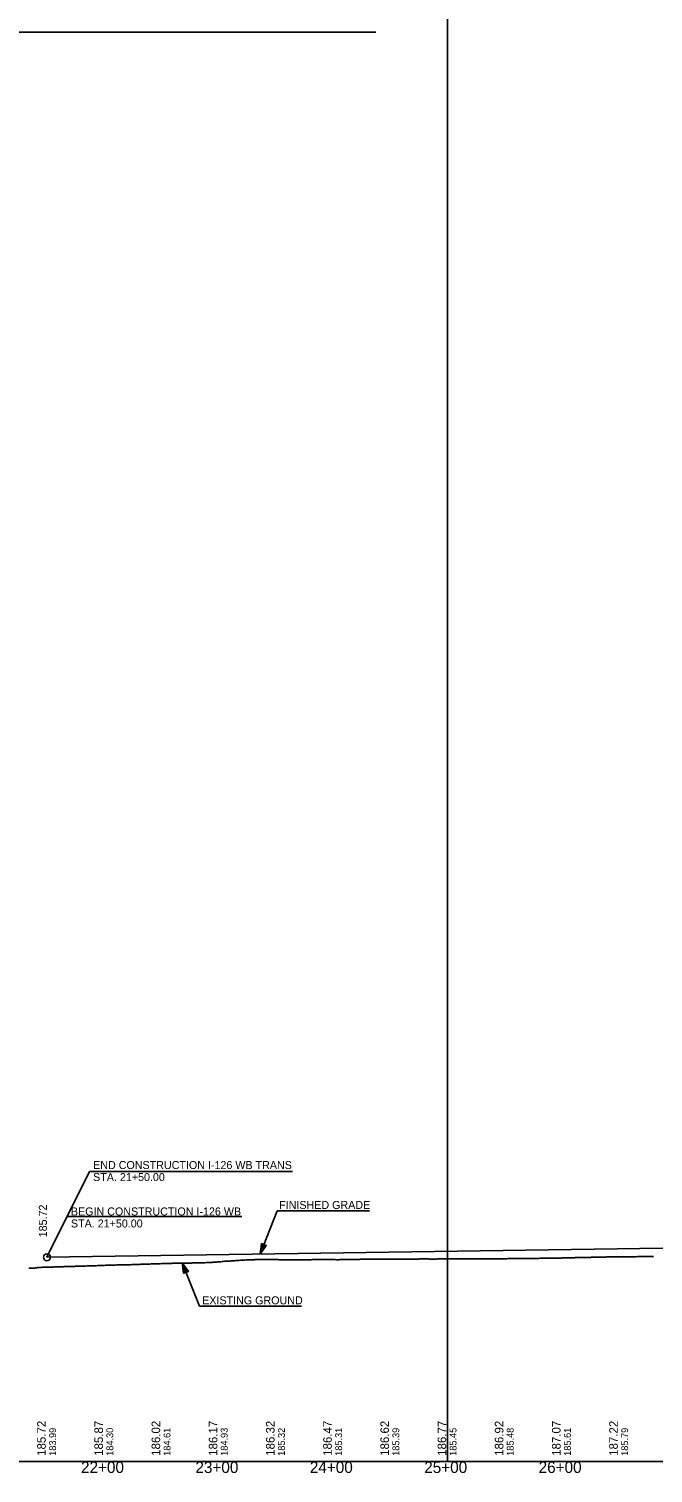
# Model space of a CAD drawing. Extents: x 69 to 2003113, y 512 to 837401.
# Drawn here: x 1889512 to 1890057, y 820540 to 821803 of the extents above; entities that cross this region are included whole.
import ezdxf

# ---------------------------------------------------------------- set-up
doc = ezdxf.new("R2010")
doc.units = 0
for name, color, linetype in [('BR_AUTO DIMENSION', 7, 'Continuous'), ('BR_BORDER LINES', 7, 'Continuous'), ('BR_CENTER LINE BASELINE', 7, 'Continuous'), ('BR_CONCRETE', 7, 'Continuous'), ('BR_GRID DOTS', 7, 'Continuous'), ('BR_GRID LINES', 7, 'Continuous'), ('BR_TEXT', 7, 'Continuous'), ('RD_HC_Points', 7, 'Continuous'), ('RD_PD_ALT1_TrvlWay', 7, 'Continuous'), ('RD_SHT_ID', 7, 'Continuous'), ('RD_SHT_IplotShp', 7, 'Continuous')]:
    doc.layers.add(name, color=color, linetype=linetype)

msp = doc.modelspace()

# ---------------------------------------------------------------- linework, layer by layer
at = {"layer": 'BR_AUTO DIMENSION'}
for p, q in [((1889877.5, 820550.1), (1889877.5, 823276.6)), ((1888077.5, 821800.1), (1889814.9, 821800.1))]:
    msp.add_line(p, q, dxfattribs=at)
at = {"layer": 'BR_BORDER LINES'}
msp.add_line((1889077.5, 820550.1), (1895477.5, 820550.1), dxfattribs=at)
at = {"layer": 'BR_CENTER LINE BASELINE'}
msp.add_circle((1889527.5, 820728.7), 3, dxfattribs=at)
at = {"layer": 'BR_GRID DOTS'}
for points in [[(1889527.5, 820728.7), (1889564.6, 820803.7)], [(1889564.6, 820803.7), (1889742.1, 820803.7)], [(1889545.1, 820764.3), (1889697.9, 820764.3)]]:
    msp.add_lwpolyline(points, dxfattribs=at)
at = {"layer": 'BR_GRID LINES'}
msp.add_line((1889527.5, 820728.7), (1890252.5, 820739.6), dxfattribs=at)
at = {"layer": 'BR_TEXT'}
for points in [[(1889604.6, 820722.4), (1889605.6, 820722.4), (1889606.6, 820722.5), (1889607.6, 820722.5), (1889608.6, 820722.5), (1889609.6, 820722.6), (1889610.6, 820722.6), (1889611.6, 820722.6), (1889612.6, 820722.7), (1889613.6, 820722.7), (1889614.6, 820722.7), (1889615.6, 820722.8), (1889616.6, 820722.8), (1889617.6, 820722.8), (1889618.6, 820722.9), (1889619.6, 820722.9), (1889620.6, 820722.9), (1889621.6, 820723), (1889622.6, 820723), (1889623.6, 820723), (1889624.6, 820723.1), (1889625.6, 820723.1), (1889626.6, 820723.1), (1889627.6, 820723.2), (1889628.6, 820723.2), (1889629.6, 820723.2), (1889630.6, 820723.3), (1889631.6, 820723.3), (1889632.6, 820723.3), (1889633.6, 820723.4), (1889634.6, 820723.4), (1889635.6, 820723.4), (1889636.6, 820723.4), (1889637.6, 820723.5), (1889638.6, 820723.5), (1889639.6, 820723.5), (1889640.6, 820723.5), (1889641.6, 820723.5), (1889642.6, 820723.6), (1889643.6, 820723.6), (1889644.6, 820723.6), (1889645.6, 820723.6), (1889646.6, 820723.6), (1889647.6, 820723.7), (1889648.6, 820723.7), (1889649.6, 820723.7), (1889650.6, 820723.7), (1889651.6, 820723.7), (1889652.6, 820723.7), (1889653.6, 820723.7), (1889654.6, 820723.8), (1889655.6, 820723.8), (1889656.6, 820723.8), (1889657.6, 820723.8), (1889658.6, 820723.8), (1889659.6, 820723.8), (1889660.6, 820723.8), (1889661.6, 820723.9), (1889662.6, 820723.9), (1889663.6, 820723.9), (1889664.6, 820724), (1889665.6, 820724), (1889666.6, 820724.1), (1889667.6, 820724.1), (1889668.6, 820724.2), (1889669.6, 820724.2), (1889670.6, 820724.2), (1889671.6, 820724.3), (1889672.6, 820724.4), (1889673.6, 820724.4), (1889674.6, 820724.5), (1889675.6, 820724.6), (1889676.6, 820724.7), (1889677.6, 820724.8), (1889678.6, 820724.8), (1889679.6, 820724.9), (1889680.6, 820725), (1889681.6, 820725.1), (1889682.6, 820725.2), (1889683.6, 820725.3), (1889684.6, 820725.3), (1889685.6, 820725.4), (1889686.6, 820725.4), (1889687.6, 820725.4), (1889688.6, 820725.5), (1889689.6, 820725.5), (1889690.6, 820725.6), (1889691.6, 820725.7), (1889692.6, 820725.8), (1889693.6, 820725.8), (1889694.6, 820725.9), (1889695.6, 820726), (1889696.6, 820726.1), (1889697.6, 820726.1), (1889698.6, 820726.2), (1889699.6, 820726.3), (1889700.6, 820726.3), (1889701.6, 820726.4), (1889702.6, 820726.4), (1889703.6, 820726.4), (1889704.6, 820726.4)], [(1889704.6, 820726.4), (1889705.6, 820726.5), (1889706.6, 820726.5), (1889707.6, 820726.6), (1889708.6, 820726.6), (1889709.6, 820726.7), (1889710.6, 820726.7), (1889711.6, 820726.7), (1889712.6, 820726.8), (1889713.6, 820726.8), (1889714.6, 820726.8), (1889715.6, 820726.8), (1889716.6, 820726.9), (1889717.6, 820726.9), (1889718.6, 820726.9), (1889719.6, 820726.9), (1889720.6, 820726.9), (1889721.6, 820726.9), (1889722.6, 820726.9), (1889723.6, 820726.8), (1889724.6, 820726.8), (1889725.6, 820726.8), (1889726.6, 820726.7), (1889727.6, 820726.7), (1889728.6, 820726.7), (1889729.6, 820726.7), (1889730.6, 820726.6), (1889731.6, 820726.6), (1889732.6, 820726.6), (1889733.6, 820726.6), (1889734.6, 820726.6), (1889735.6, 820726.6), (1889736.6, 820726.6), (1889737.6, 820726.6), (1889738.6, 820726.6), (1889739.6, 820726.6), (1889740.6, 820726.6), (1889741.6, 820726.6), (1889742.6, 820726.6), (1889743.6, 820726.6), (1889744.6, 820726.6), (1889745.6, 820726.6), (1889746.6, 820726.6), (1889747.6, 820726.6), (1889748.6, 820726.6), (1889749.6, 820726.6), (1889750.6, 820726.6), (1889751.6, 820726.6), (1889752.6, 820726.6), (1889753.6, 820726.6), (1889754.6, 820726.6), (1889755.6, 820726.6), (1889756.6, 820726.6), (1889757.6, 820726.6), (1889758.6, 820726.6), (1889759.6, 820726.7), (1889760.6, 820726.7), (1889761.6, 820726.7), (1889762.6, 820726.7), (1889763.6, 820726.7), (1889764.6, 820726.7), (1889765.6, 820726.7), (1889766.6, 820726.7), (1889767.6, 820726.7), (1889768.6, 820726.7), (1889769.6, 820726.7), (1889770.6, 820726.7), (1889771.6, 820726.7), (1889772.6, 820726.7), (1889773.6, 820726.7), (1889774.6, 820726.7), (1889775.6, 820726.7), (1889776.6, 820726.7), (1889777.6, 820726.7), (1889778.6, 820726.7), (1889779.6, 820726.7), (1889780.6, 820726.6), (1889781.6, 820726.6), (1889782.6, 820726.6), (1889783.6, 820726.7), (1889784.6, 820726.7), (1889785.6, 820726.7), (1889786.6, 820726.7), (1889787.6, 820726.7), (1889788.6, 820726.8), (1889789.6, 820726.8), (1889790.6, 820726.8), (1889791.6, 820726.8), (1889792.6, 820726.8), (1889793.6, 820726.8), (1889794.6, 820726.9), (1889795.6, 820726.9), (1889796.6, 820726.9), (1889797.6, 820726.9), (1889798.6, 820726.9), (1889799.6, 820726.9), (1889800.6, 820726.9), (1889801.6, 820727), (1889802.6, 820727), (1889803.6, 820727), (1889804.6, 820727)], [(1889804.6, 820727), (1889805.6, 820727), (1889806.6, 820727), (1889807.6, 820727), (1889808.6, 820727.1), (1889809.6, 820727.1), (1889810.6, 820727.1), (1889811.6, 820727.1), (1889812.6, 820727.1), (1889813.6, 820727.1), (1889814.6, 820727.1), (1889815.6, 820727.1), (1889816.6, 820727.1), (1889817.6, 820727.1), (1889818.6, 820727.1), (1889819.6, 820727.1), (1889820.6, 820727.2), (1889821.6, 820727.1), (1889822.6, 820727.1), (1889823.6, 820727.1), (1889824.6, 820727.1), (1889825.6, 820727.1), (1889826.6, 820727.1), (1889827.6, 820727.1), (1889828.6, 820727.1), (1889829.6, 820727.1), (1889830.6, 820727.1), (1889831.6, 820727.1), (1889832.6, 820727.1), (1889833.6, 820727.1), (1889834.6, 820727.1), (1889835.6, 820727.1), (1889836.6, 820727.1), (1889837.6, 820727.1), (1889838.6, 820727.1), (1889839.6, 820727.1), (1889840.6, 820727.1), (1889841.6, 820727.1), (1889842.6, 820727.1), (1889843.6, 820727.1), (1889844.6, 820727.1), (1889845.6, 820727.2), (1889846.6, 820727.2), (1889847.6, 820727.2), (1889848.6, 820727.2), (1889849.6, 820727.2), (1889850.6, 820727.2), (1889851.6, 820727.2), (1889852.6, 820727.2), (1889853.6, 820727.3), (1889854.6, 820727.3), (1889855.6, 820727.3), (1889856.6, 820727.3), (1889857.6, 820727.3), (1889858.6, 820727.3), (1889859.6, 820727.3), (1889860.6, 820727.3), (1889861.6, 820727.2), (1889862.6, 820727.2), (1889863.6, 820727.2), (1889864.6, 820727.2), (1889865.6, 820727.2), (1889866.6, 820727.2), (1889867.6, 820727.2), (1889868.6, 820727.3), (1889869.6, 820727.3), (1889870.6, 820727.3), (1889871.6, 820727.3), (1889872.6, 820727.3), (1889873.6, 820727.3), (1889874.6, 820727.3), (1889875.6, 820727.4), (1889876.6, 820727.4), (1889877.6, 820727.4), (1889878.6, 820727.4), (1889879.6, 820727.4), (1889880.6, 820727.4), (1889881.6, 820727.4), (1889882.6, 820727.4), (1889883.6, 820727.4), (1889884.6, 820727.4), (1889885.6, 820727.4), (1889886.6, 820727.4), (1889887.6, 820727.4), (1889888.6, 820727.4), (1889889.6, 820727.4), (1889890.6, 820727.4), (1889891.6, 820727.4), (1889892.6, 820727.4), (1889893.6, 820727.4), (1889894.6, 820727.4), (1889895.6, 820727.4), (1889896.6, 820727.4), (1889897.6, 820727.4), (1889898.6, 820727.4), (1889899.6, 820727.4), (1889900.6, 820727.4), (1889901.6, 820727.4), (1889902.6, 820727.4), (1889903.6, 820727.4), (1889904.6, 820727.4)], [(1889904.6, 820727.4), (1889905.6, 820727.4), (1889906.6, 820727.4), (1889907.6, 820727.5), (1889908.6, 820727.5), (1889909.6, 820727.5), (1889910.6, 820727.5), (1889911.6, 820727.5), (1889912.6, 820727.5), (1889913.6, 820727.5), (1889914.6, 820727.5), (1889915.6, 820727.5), (1889916.6, 820727.5), (1889917.6, 820727.5), (1889918.6, 820727.5), (1889919.6, 820727.5), (1889920.6, 820727.5), (1889921.6, 820727.5), (1889922.6, 820727.5), (1889923.6, 820727.5), (1889924.6, 820727.5), (1889925.6, 820727.5), (1889926.6, 820727.5), (1889927.6, 820727.5), (1889928.6, 820727.5), (1889929.6, 820727.5), (1889930.6, 820727.6), (1889931.6, 820727.6), (1889932.6, 820727.6), (1889933.6, 820727.6), (1889934.6, 820727.6), (1889935.6, 820727.6), (1889936.6, 820727.6), (1889937.6, 820727.6), (1889938.6, 820727.6), (1889939.6, 820727.7), (1889940.6, 820727.7), (1889941.6, 820727.7), (1889942.6, 820727.7), (1889943.6, 820727.7), (1889944.6, 820727.7), (1889945.6, 820727.7), (1889946.6, 820727.7), (1889947.6, 820727.8), (1889948.6, 820727.8), (1889949.6, 820727.8), (1889950.6, 820727.8), (1889951.6, 820727.8), (1889952.6, 820727.8), (1889953.6, 820727.8), (1889954.6, 820727.8), (1889955.6, 820727.8), (1889956.6, 820727.8), (1889957.6, 820727.8), (1889958.6, 820727.9), (1889959.6, 820727.9), (1889960.6, 820727.9), (1889961.6, 820727.9), (1889962.6, 820727.9), (1889963.6, 820727.9), (1889964.6, 820728), (1889965.6, 820728), (1889966.6, 820728), (1889967.6, 820728), (1889968.6, 820728), (1889969.6, 820728), (1889970.6, 820728), (1889971.6, 820728.1), (1889972.6, 820728.1), (1889973.6, 820728.1), (1889974.6, 820728.1), (1889975.6, 820728.1), (1889976.6, 820728.1), (1889977.6, 820728.2), (1889978.6, 820728.2), (1889979.6, 820728.2), (1889980.6, 820728.2), (1889981.6, 820728.2), (1889982.6, 820728.2), (1889983.6, 820728.3), (1889984.6, 820728.3), (1889985.6, 820728.3), (1889986.6, 820728.3), (1889987.6, 820728.3), (1889988.6, 820728.3), (1889989.6, 820728.4), (1889990.6, 820728.4), (1889991.6, 820728.4), (1889992.6, 820728.4), (1889993.6, 820728.4), (1889994.6, 820728.5), (1889995.6, 820728.5), (1889996.6, 820728.5), (1889997.6, 820728.5), (1889998.6, 820728.6), (1889999.6, 820728.6), (1890000.6, 820728.6), (1890001.6, 820728.6), (1890002.6, 820728.6), (1890003.6, 820728.7), (1890004.6, 820728.7)], [(1890004.6, 820728.7), (1890005.6, 820728.7), (1890006.6, 820728.7), (1890007.6, 820728.8), (1890008.6, 820728.8), (1890009.6, 820728.8), (1890010.6, 820728.8), (1890011.6, 820728.9), (1890012.6, 820728.9), (1890013.6, 820728.9), (1890014.6, 820728.9), (1890015.6, 820728.9), (1890016.6, 820729), (1890017.6, 820729), (1890018.6, 820729), (1890019.6, 820729), (1890020.6, 820729), (1890021.6, 820729), (1890022.6, 820729.1), (1890023.6, 820729.1), (1890024.6, 820729.1), (1890025.6, 820729.1), (1890026.6, 820729.1), (1890027.6, 820729.1), (1890028.6, 820729.1), (1890029.6, 820729.1), (1890030.6, 820729.1), (1890031.6, 820729.1), (1890032.6, 820729.1), (1890033.6, 820729.1), (1890034.6, 820729.1), (1890035.6, 820729.1), (1890036.6, 820729.1), (1890037.6, 820729.1), (1890038.6, 820729.1), (1890039.6, 820729.2), (1890040.6, 820729.2), (1890041.6, 820729.2), (1890042.6, 820729.2), (1890043.6, 820729.3), (1890044.6, 820729.3), (1890045.6, 820729.3), (1890046.6, 820729.3), (1890047.6, 820729.3), (1890048.6, 820729.3), (1890049.6, 820729.3), (1890050.6, 820729.3), (1890051.6, 820729.3), (1890052.6, 820729.3), (1890053.6, 820729.3), (1890054.6, 820729.3), (1890055.6, 820729.3), (1890056.6, 820729.3), (1890057.6, 820729.3)], [(1889511.6, 820719.1), (1889512.6, 820719.1), (1889513.6, 820719.1), (1889514.6, 820719.1), (1889515.6, 820719.1), (1889516.6, 820719.2), (1889517.6, 820719.4), (1889518.6, 820719.6), (1889519.6, 820719.8), (1889520.6, 820719.9), (1889521.6, 820719.9), (1889522.6, 820719.9), (1889523.6, 820720), (1889524.6, 820720), (1889525.6, 820720), (1889526.6, 820720), (1889527.6, 820720.1), (1889528.6, 820720.1), (1889529.6, 820720.1), (1889530.6, 820720.2), (1889531.6, 820720.2), (1889532.6, 820720.2), (1889533.6, 820720.3), (1889534.6, 820720.3), (1889535.6, 820720.3), (1889536.6, 820720.4), (1889537.6, 820720.4), (1889538.6, 820720.5), (1889539.6, 820720.5), (1889540.6, 820720.5), (1889541.6, 820720.5), (1889542.6, 820720.6), (1889543.6, 820720.6), (1889544.6, 820720.6), (1889545.6, 820720.7), (1889546.6, 820720.7), (1889547.6, 820720.7), (1889548.6, 820720.8), (1889549.6, 820720.8), (1889550.6, 820720.8), (1889551.6, 820720.8), (1889552.6, 820720.9), (1889553.6, 820720.9), (1889554.6, 820720.9), (1889555.6, 820721), (1889556.6, 820721), (1889557.6, 820721), (1889558.6, 820721.1), (1889559.6, 820721.1), (1889560.6, 820721.1), (1889561.6, 820721.1), (1889562.6, 820721.2), (1889563.6, 820721.2), (1889564.6, 820721.2), (1889565.6, 820721.3), (1889566.6, 820721.3), (1889567.6, 820721.3), (1889568.6, 820721.4), (1889569.6, 820721.4), (1889570.6, 820721.4), (1889571.6, 820721.5), (1889572.6, 820721.5), (1889573.6, 820721.5), (1889574.6, 820721.6), (1889575.6, 820721.6), (1889576.6, 820721.6), (1889577.6, 820721.6), (1889578.6, 820721.7), (1889579.6, 820721.7), (1889580.6, 820721.7), (1889581.6, 820721.8), (1889582.6, 820721.8), (1889583.6, 820721.8), (1889584.6, 820721.9), (1889585.6, 820721.9), (1889586.6, 820721.9), (1889587.6, 820721.9), (1889588.6, 820722), (1889589.6, 820722), (1889590.6, 820722), (1889591.6, 820722), (1889592.6, 820722), (1889593.6, 820722.1), (1889594.6, 820722.1), (1889595.6, 820722.1), (1889596.6, 820722.1), (1889597.6, 820722.2), (1889598.6, 820722.2), (1889599.6, 820722.2), (1889600.6, 820722.2), (1889601.6, 820722.3), (1889602.6, 820722.3), (1889603.6, 820722.3), (1889604.6, 820722.4)]]:
    msp.add_lwpolyline(points, dxfattribs=at)
at = {"layer": 'RD_PD_ALT1_TrvlWay'}
for p, q in [((1889713.9, 820731.5), (1889728.8, 820769.5)), ((1889728.8, 820769.5), (1889809.6, 820769.5)), ((1889713.9, 820731.5), (1889715.1, 820740.7)), ((1889717.2, 820739.9), (1889713.9, 820731.5)), ((1889713.9, 820731.5), (1889719.2, 820739.1)), ((1889715.1, 820740.7), (1889719.2, 820739.1)), ((1889645.8, 820723.9), (1889660.8, 820685.9)), ((1889649.1, 820715.5), (1889645.8, 820723.9)), ((1889645.8, 820723.9), (1889651.2, 820716.3)), ((1889645.8, 820723.9), (1889647, 820714.7)), ((1889647, 820714.7), (1889651.2, 820716.3)), ((1889660.8, 820685.9), (1889749.9, 820685.9))]:
    msp.add_line(p, q, dxfattribs=at)
for points in [[(1889717.1, 820739.8), (1889714, 820732), (1889717, 820739.9), (1889714.1, 820732.4), (1889716.9, 820739.9), (1889714.1, 820732.7), (1889716.8, 820739.9), (1889714.1, 820733), (1889716.7, 820740), (1889714.2, 820733.5), (1889716.6, 820740), (1889714.3, 820734), (1889716.5, 820740.1), (1889714.3, 820734.4), (1889716.4, 820740.1), (1889714.4, 820734.9), (1889716.3, 820740.1), (1889714.4, 820735.3), (1889716.3, 820740.2), (1889714.5, 820735.6), (1889716.1, 820740.2), (1889714.5, 820736.1), (1889716, 820740.3), (1889714.7, 820736.7), (1889715.9, 820740.3), (1889714.7, 820737.2), (1889715.8, 820740.4), (1889714.7, 820737.8), (1889715.7, 820740.4), (1889714.8, 820738.3), (1889715.6, 820740.5), (1889714.9, 820738.7), (1889715.5, 820740.5), (1889714.9, 820739.1), (1889715.4, 820740.6), (1889715, 820739.6), (1889715.3, 820740.5), (1889715.1, 820740.2), (1889715.2, 820740.5)], [(1889714.1, 820732.1), (1889717.2, 820739.8), (1889714.3, 820732.3), (1889717.3, 820739.7), (1889714.4, 820732.6), (1889717.4, 820739.8), (1889714.6, 820732.8), (1889717.4, 820739.7), (1889714.8, 820733), (1889717.5, 820739.7), (1889715, 820733.3), (1889717.6, 820739.7), (1889715.2, 820733.6), (1889717.7, 820739.6), (1889715.5, 820733.9), (1889717.8, 820739.6), (1889715.7, 820734.3), (1889717.9, 820739.6), (1889715.9, 820734.6), (1889718, 820739.5), (1889716.1, 820734.9), (1889718, 820739.5), (1889716.4, 820735.2), (1889718.1, 820739.4), (1889716.7, 820735.7), (1889718.2, 820739.4), (1889716.9, 820736), (1889718.3, 820739.4), (1889717.2, 820736.4), (1889718.3, 820739.4), (1889717.5, 820736.8), (1889718.4, 820739.3), (1889717.7, 820737.1), (1889718.5, 820739.2), (1889717.9, 820737.4), (1889718.6, 820739.2), (1889718.2, 820737.8), (1889718.7, 820739.2), (1889718.4, 820738.1), (1889718.9, 820739.1), (1889718.6, 820738.3), (1889719, 820739), (1889719.1, 820739.1), (1889719, 820739)], [(1889649, 820715.6), (1889645.9, 820723.4), (1889649, 820715.5), (1889646, 820723), (1889648.9, 820715.5), (1889646, 820722.7), (1889648.8, 820715.5), (1889646.1, 820722.4), (1889648.7, 820715.4), (1889646.1, 820721.9), (1889648.6, 820715.4), (1889646.2, 820721.4), (1889648.4, 820715.3), (1889646.3, 820721), (1889648.4, 820715.3), (1889646.3, 820720.5), (1889648.3, 820715.3), (1889646.4, 820720.1), (1889648.2, 820715.2), (1889646.4, 820719.8), (1889648.1, 820715.2), (1889646.5, 820719.3), (1889648, 820715.1), (1889646.6, 820718.7), (1889647.9, 820715.1), (1889646.6, 820718.2), (1889647.8, 820715), (1889646.7, 820717.6), (1889647.6, 820715), (1889646.8, 820717.1), (1889647.5, 820714.9), (1889646.8, 820716.7), (1889647.4, 820714.9), (1889646.9, 820716.3), (1889647.4, 820714.8), (1889647, 820715.8), (1889647.2, 820714.9), (1889647, 820715.2), (1889647.1, 820714.9)], [(1889646.1, 820723.3), (1889649.1, 820715.6), (1889646.2, 820723.1), (1889649.2, 820715.7), (1889646.4, 820722.8), (1889649.3, 820715.6), (1889646.6, 820722.6), (1889649.4, 820715.7), (1889646.8, 820722.4), (1889649.5, 820715.7), (1889647, 820722.1), (1889649.5, 820715.7), (1889647.2, 820721.8), (1889649.6, 820715.7), (1889647.4, 820721.5), (1889649.7, 820715.8), (1889647.6, 820721.1), (1889649.8, 820715.8), (1889647.8, 820720.8), (1889649.9, 820715.9), (1889648.1, 820720.5), (1889650, 820715.9), (1889648.3, 820720.2), (1889650, 820716), (1889648.6, 820719.7), (1889650.1, 820716), (1889648.9, 820719.4), (1889650.2, 820716), (1889649.2, 820719), (1889650.3, 820716), (1889649.4, 820718.6), (1889650.4, 820716.1), (1889649.6, 820718.3), (1889650.5, 820716.2), (1889649.9, 820718), (1889650.5, 820716.2), (1889650.2, 820717.6), (1889650.7, 820716.2), (1889650.4, 820717.3), (1889650.8, 820716.2), (1889650.5, 820717.1), (1889650.9, 820716.4), (1889651.1, 820716.3), (1889650.9, 820716.4)]]:
    msp.add_lwpolyline(points, dxfattribs=at)

# ---------------------------------------------------------------- texts
at = {"layer": 'BR_CONCRETE'}
for s, p in [('183.99', (1889535.5, 820555.1)), ('184.30', (1889585.5, 820555.1)), ('184.61', (1889635.5, 820555.1)), ('184.93', (1889685.5, 820555.1)), ('185.32', (1889735.5, 820555.1)), ('185.31', (1889785.5, 820555.1)), ('185.39', (1889835.5, 820555.1)), ('185.45', (1889885.5, 820555.1)), ('185.48', (1889935.5, 820555.1)), ('185.61', (1889985.5, 820555.1)), ('185.79', (1890035.5, 820555.1))]:
    msp.add_text(s, height=6, rotation=90, dxfattribs=at).set_placement(p)
at = {"layer": 'RD_HC_Points'}
for s, p in [('185.72', (1889526.5, 820555.1)), ('185.87', (1889576.5, 820555.1)), ('186.02', (1889626.5, 820555.1)), ('186.17', (1889676.5, 820555.1)), ('186.32', (1889726.5, 820555.1)), ('186.47', (1889776.5, 820555.1)), ('186.62', (1889826.5, 820555.1)), ('186.77', (1889876.5, 820555.1)), ('186.92', (1889926.5, 820555.1)), ('187.07', (1889976.5, 820555.1)), ('187.22', (1890026.5, 820555.1))]:
    msp.add_text(s, height=7.5, rotation=90, dxfattribs=at).set_placement(p)
at = {"layer": 'RD_PD_ALT1_TrvlWay'}
for s, p in [('FINISHED GRADE', (1889730.5, 820771)), ('EXISTING GROUND', (1889663.2, 820687.6))]:
    msp.add_text(s, height=7, dxfattribs=at).set_placement(p)
at = {"layer": 'RD_SHT_ID'}
for s, p in [('22+00', (1889557.3, 820540.1)), ('23+00', (1889657.3, 820540.1)), ('24+00', (1889757.3, 820540.1)), ('25+00', (1889857.3, 820540.1)), ('26+00', (1889957.3, 820540.1))]:
    msp.add_text(s, height=10, dxfattribs=at).set_placement(p)
at = {"layer": 'RD_SHT_IplotShp'}
for s, p in [('END CONSTRUCTION I-126 WB TRANS', (1889567.9, 820805.9)), ('STA. 21+50.00', (1889567.9, 820795.4)), ('BEGIN CONSTRUCTION I-126 WB', (1889548.5, 820765.3)), ('STA. 21+50.00', (1889548.5, 820754.8))]:
    msp.add_text(s, height=7, dxfattribs=at).set_placement(p)
msp.add_text('185.72', height=7, rotation=90, dxfattribs=at).set_placement((1889527.5, 820746.2))

doc.saveas('drawing.dxf')
